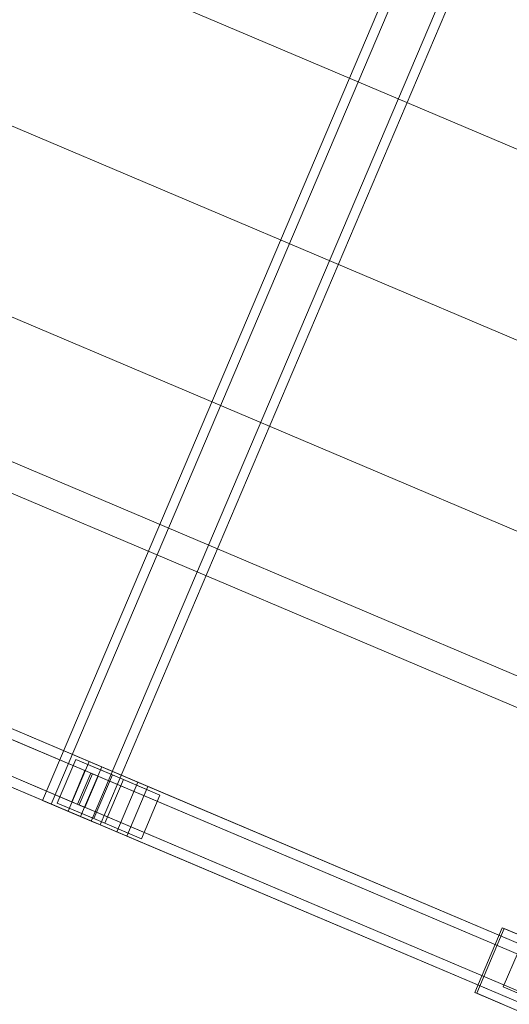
# Model space of a CAD drawing. Header units: millimetres. Extents: x -4738 to 65662, y -68080 to 6847.
# Tile 581 of 656: x 22873 to 23234, y -20782 to -20054. Entities that reach past the tile are written whole.
import ezdxf

# ---------------------------------------------------------------- set-up
doc = ezdxf.new("R2010")
doc.units = ezdxf.units.MM
doc.layers.add('superior_C10', color=7, linetype='Continuous', lineweight=0)

msp = doc.modelspace()

# ---------------------------------------------------------------- linework, layer by layer
at = {"layer": 'superior_C10'}
for p, q in [((18241.459, -18440.523), (27684.903, -22449.244)), ((27685.833, -22449.639), (18242.389, -18440.917)), ((22889.659, -20630.947), (23241.334, -19802.5)), ((23247.792, -19805.242), (22896.118, -20633.689)), ((23277.406, -19817.812), (22925.732, -20646.26)), ((22932.191, -20649.002), (23283.865, -19820.554)), ((22620.727, -19886.692), (23504.78, -20261.971)), ((23505.879, -20262.437), (22621.826, -19887.158)), ((22569.93, -20006.357), (23453.983, -20381.635)), ((23455.082, -20382.102), (22571.029, -20006.823)), ((22519.132, -20126.021), (23403.186, -20501.3)), ((23404.284, -20501.766), (22520.231, -20126.488)), ((22924.248, -20602.175), (21842.077, -20142.796)), ((22933.475, -20606.092), (21851.304, -20146.713)), ((22960.233, -20617.451), (21878.062, -20158.072)), ((22921.082, -20608.979), (21873.972, -20164.483)), ((22967.615, -20620.584), (21885.443, -20161.205)), ((22930.781, -20613.096), (21883.671, -20168.601)), ((22908.618, -20638.995), (21826.447, -20179.616)), ((21835.674, -20183.533), (22917.845, -20642.912)), ((22911.313, -20631.991), (21864.204, -20187.496)), ((22944.603, -20654.271), (21862.432, -20194.891)), ((21873.903, -20191.613), (22921.012, -20636.109)), ((21869.813, -20198.025), (22951.985, -20657.404)), ((22493.328, -20221.856), (23377.381, -20597.134)), ((23378.48, -20597.601), (22494.427, -20222.322)), ((22900.681, -20632.91), (22914.358, -20600.693)), ((22924.248, -20602.175), (22908.618, -20638.995)), ((22914.358, -20600.693), (22941.412, -20612.177)), ((22914.358, -20600.693), (22949.42, -20615.577)), ((22933.475, -20606.092), (22924.248, -20602.175)), ((24006.42, -21061.555), (22924.248, -20602.175)), ((22911.313, -20631.991), (22921.082, -20608.979)), ((22925.312, -20610.775), (22915.544, -20633.787)), ((22916.781, -20634.313), (22926.55, -20611.3)), ((22917.845, -20642.912), (22933.475, -20606.092)), ((22921.082, -20608.979), (22930.781, -20613.096)), ((22926.55, -20611.3), (22925.312, -20610.775)), ((24042.546, -21085.038), (22925.312, -20610.775)), ((24043.784, -21085.563), (22926.55, -20611.3)), ((24015.647, -21065.472), (22933.475, -20606.092)), ((22930.781, -20613.096), (22921.012, -20636.109)), ((22941.412, -20612.177), (22927.736, -20644.395)), ((22949.42, -20615.577), (22935.744, -20647.794)), ((22941.412, -20612.177), (22976.474, -20627.061)), ((22960.233, -20617.451), (22944.603, -20654.271)), ((22976.474, -20627.061), (22949.42, -20615.577)), ((22967.615, -20620.584), (22960.233, -20617.451)), ((24042.405, -21076.83), (22960.233, -20617.451)), ((22951.985, -20657.404), (22967.615, -20620.584)), ((24049.786, -21079.964), (22967.615, -20620.584)), ((22925.732, -20646.26), (22889.659, -20630.947)), ((22896.118, -20633.689), (22889.659, -20630.947)), ((22927.736, -20644.395), (22900.681, -20632.91)), ((22935.744, -20647.794), (22900.681, -20632.91)), ((22921.012, -20636.109), (22911.313, -20631.991)), ((22962.798, -20659.279), (22976.474, -20627.061)), ((22896.118, -20633.689), (22932.191, -20649.002)), ((22908.618, -20638.995), (22917.845, -20642.912)), ((23990.79, -21098.375), (22908.618, -20638.995)), ((22915.544, -20633.787), (22916.781, -20634.313)), ((24032.778, -21108.051), (22915.544, -20633.787)), ((22916.781, -20634.313), (24034.015, -21108.576)), ((22917.845, -20642.912), (24000.017, -21102.292)), ((22925.732, -20646.26), (22932.191, -20649.002)), ((22927.736, -20644.395), (22962.798, -20659.279)), ((22935.744, -20647.794), (22962.798, -20659.279)), ((22944.603, -20654.271), (22951.985, -20657.404)), ((24026.775, -21113.65), (22944.603, -20654.271)), ((22951.985, -20657.404), (24034.156, -21116.784)), ((23208.808, -20772.943), (23229.127, -20725.078)), ((23230.603, -20725.704), (23210.284, -20773.57)), ((23229.127, -20725.078), (23286.843, -20749.578)), ((23229.127, -20725.078), (23230.603, -20725.704)), ((23288.319, -20750.204), (23230.603, -20725.704)), ((23229.935, -20768.875), (23240.876, -20743.101)), ((23256.989, -20780.36), (23229.935, -20768.875)), ((23247.587, -20776.368), (23229.935, -20768.875)), ((23266.524, -20797.444), (23208.808, -20772.943)), ((23210.284, -20773.57), (23208.808, -20772.943)), ((23210.284, -20773.57), (23268, -20798.07))]:
    msp.add_line(p, q, dxfattribs=at)

doc.saveas('drawing.dxf')
